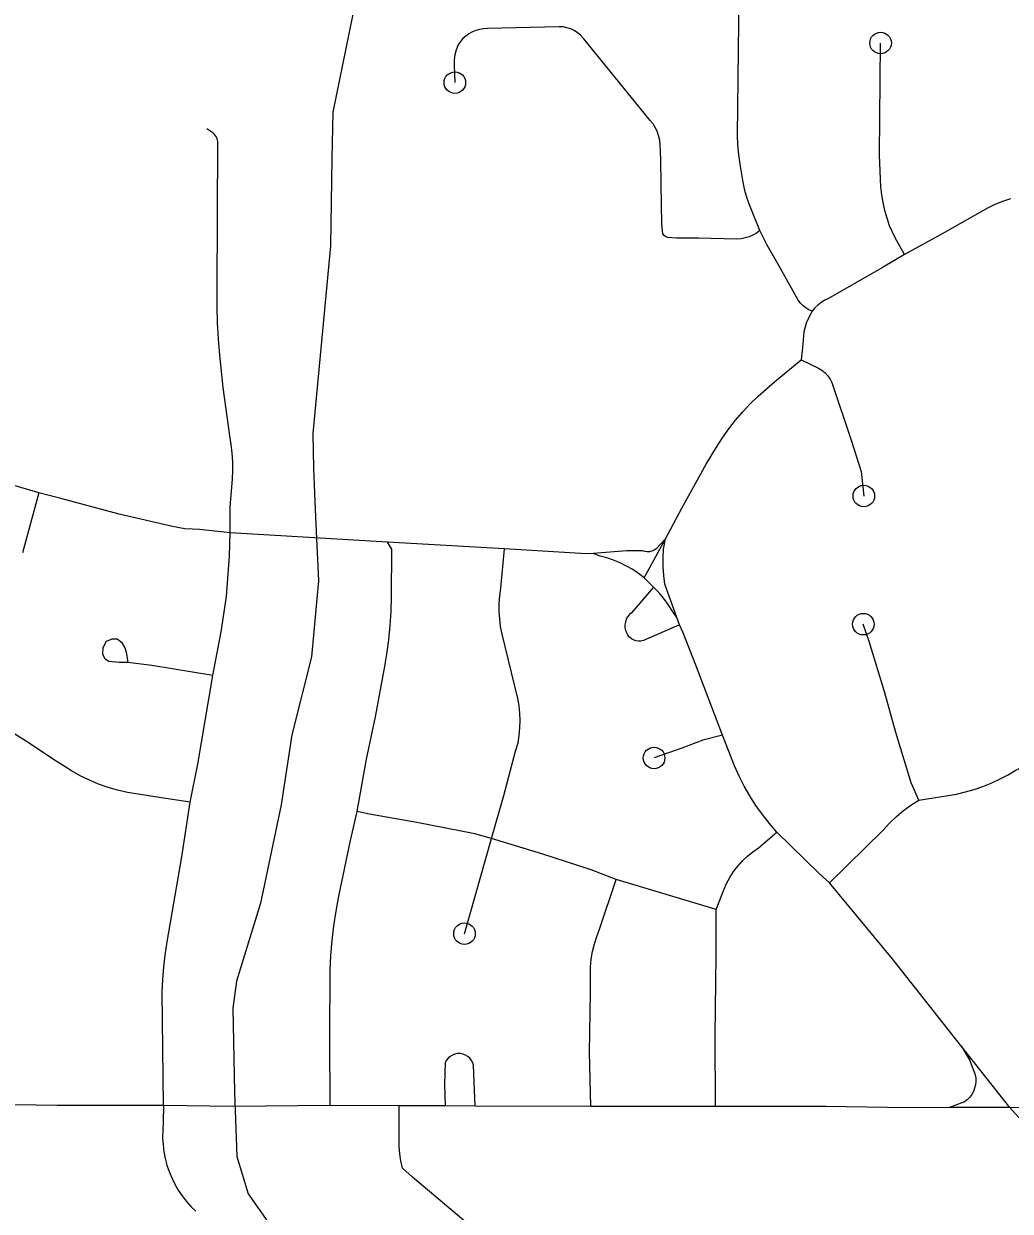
# Model space of a CAD drawing. Extents: x -19 to 366, y -4 to 359.
# Drawn here: x 149.352 to 149.785, y 191.643 to 192.164 of the extents above; entities that cross this region are included whole.
import ezdxf

# ---------------------------------------------------------------- set-up
doc = ezdxf.new("R2010")
doc.units = 0
for name, color, linetype in [('Level 33', 7, 'Continuous'), ('Level 35', 7, 'Continuous'), ('Level 60', 7, 'Continuous')]:
    doc.layers.add(name, color=color, linetype=linetype)

msp = doc.modelspace()

# ---------------------------------------------------------------- linework, layer by layer
at = {"layer": 'Level 33'}
for points in [[(149.67507, 192.07321), (149.67075, 192.08381), (149.66946, 192.08727), (149.66841, 192.09081), (149.66764, 192.09442), (149.66634, 192.1023), (149.66576, 192.10657), (149.66539, 192.11086), (149.66527, 192.11516), (149.66585, 192.16462), (149.6659, 192.19125), (149.66726, 192.21857)], [(149.63161, 192.10423), (149.63125, 192.11134), (149.63095, 192.11354), (149.62995, 192.11682), (149.62912, 192.11851), (149.62812, 192.1201), (149.62694, 192.12156), (149.59771, 192.15739), (149.59634, 192.15893), (149.595, 192.16004), (149.59355, 192.16098), (149.59202, 192.16173), (149.59037, 192.16227), (149.58867, 192.16261), (149.58697, 192.16273), (149.55542, 192.16191), (149.55372, 192.16183), (149.55204, 192.16156), (149.5504, 192.16109), (149.54883, 192.16044), (149.54734, 192.15962), (149.54595, 192.15862), (149.5447, 192.15748), (149.54358, 192.15619), (149.54263, 192.15479), (149.54177, 192.15263), (149.54117, 192.15038), (149.54084, 192.14807), (149.54079, 192.14575), (149.54116, 192.13817)], [(149.73843, 192.06277), (149.73438, 192.07001), (149.73197, 192.0753), (149.73083, 192.07864), (149.72987, 192.08204), (149.72908, 192.08548), (149.7285, 192.08896), (149.72811, 192.09247), (149.72751, 192.10635), (149.728, 192.15556)], [(149.44254, 191.94046), (149.44256, 191.95178), (149.44361, 191.96417), (149.44375, 191.96797), (149.44371, 191.97177), (149.44345, 191.97556), (149.44299, 191.97934), (149.44233, 191.98308), (149.43952, 192.0043), (149.43797, 192.01857), (149.43741, 192.02565), (149.43703, 192.03274), (149.43684, 192.03984), (149.43684, 192.04695), (149.43711, 192.11231), (149.43687, 192.11342), (149.43638, 192.11445), (149.43572, 192.11537), (149.43491, 192.11615), (149.43223, 192.1179)], [(149.67507, 192.07321), (149.67359, 192.07214), (149.672, 192.07124), (149.67032, 192.07051), (149.66856, 192.06998), (149.66677, 192.06964), (149.66493, 192.0695), (149.64812, 192.0699), (149.63846, 192.06985), (149.63445, 192.0702), (149.63363, 192.07055), (149.63298, 192.07111), (149.63248, 192.07183), (149.63205, 192.07607), (149.63166, 192.0936), (149.63161, 192.10423)], [(149.78507, 192.08711), (149.78157, 192.08605), (149.77815, 192.0847), (149.77486, 192.08307), (149.75497, 192.07183), (149.73843, 192.06277)], [(149.69799, 192.03779), (149.69655, 192.03844), (149.6952, 192.03927), (149.69396, 192.04025), (149.69284, 192.04138), (149.69188, 192.04263), (149.68399, 192.05685), (149.67825, 192.0668), (149.67507, 192.07321)], [(149.73843, 192.06277), (149.7292, 192.05712), (149.70521, 192.04335), (149.70351, 192.04261), (149.70192, 192.04167), (149.70047, 192.04054), (149.69913, 192.03924), (149.69799, 192.03779)], [(149.69799, 192.03779), (149.69552, 192.03297), (149.69433, 192.02882), (149.69374, 192.02172), (149.69309, 192.01646)], [(149.63355, 191.93795), (149.64077, 191.95143), (149.65149, 191.97073), (149.65594, 191.97811), (149.65856, 191.98217), (149.66136, 191.98612), (149.66435, 191.98992), (149.66748, 191.99359), (149.67081, 191.99711), (149.67429, 192.00047), (149.68149, 192.00682), (149.69309, 192.01646), (149.70078, 192.01279), (149.70227, 192.01187), (149.70363, 192.01076), (149.70481, 192.00948), (149.70582, 192.00806), (149.70665, 192.00651), (149.71515, 191.98114), (149.71949, 191.96739), (149.72064, 191.95669)], [(149.35857, 191.95815), (149.27561, 191.98267)], [(149.35857, 191.95815), (149.35143, 191.93169)], [(149.36822, 191.95556), (149.35857, 191.95815)], [(149.44254, 191.94046), (149.42909, 191.942), (149.42266, 191.94236), (149.41718, 191.9433), (149.39376, 191.9487), (149.36822, 191.95556)], [(149.43494, 191.87796), (149.43853, 191.89711), (149.44089, 191.91261), (149.44225, 191.93025), (149.44254, 191.94046)], [(149.51163, 191.93645), (149.44254, 191.94046)], [(149.49833, 191.81815), (149.5024, 191.84116), (149.50634, 191.85977), (149.51034, 191.88111), (149.51137, 191.88731), (149.51218, 191.89354), (149.51277, 191.89979), (149.51317, 191.90605), (149.51339, 191.91233), (149.51347, 191.93338), (149.51163, 191.93645)], [(149.56287, 191.93357), (149.51163, 191.93645)], [(149.63355, 191.93795), (149.62944, 191.93353), (149.62859, 191.93291), (149.62763, 191.93247), (149.62662, 191.93222), (149.62558, 191.93216), (149.62453, 191.93229), (149.62353, 191.93262), (149.61661, 191.93269), (149.60179, 191.93152)], [(149.62426, 191.9208), (149.63355, 191.93795)], [(149.63864, 191.90334), (149.63332, 191.91794), (149.63285, 191.92177), (149.63262, 191.92561), (149.63257, 191.92946), (149.63274, 191.9333), (149.63355, 191.93795)], [(149.55725, 191.8063), (149.56261, 191.82517), (149.56773, 191.8447), (149.56892, 191.8484), (149.56942, 191.85162), (149.56972, 191.85487), (149.56981, 191.85813), (149.56967, 191.86139), (149.56936, 191.86463), (149.56881, 191.86784), (149.56186, 191.89612), (149.56124, 191.89943), (149.56083, 191.90277), (149.56063, 191.90612), (149.56065, 191.90949), (149.56088, 191.91284), (149.5613, 191.91618), (149.56287, 191.93357)], [(149.60179, 191.93152), (149.59875, 191.93129), (149.56287, 191.93357)], [(149.62426, 191.9208), (149.62179, 191.92268), (149.6192, 191.9244), (149.6165, 191.92595), (149.61371, 191.92732), (149.61084, 191.9285), (149.60789, 191.92949), (149.60489, 191.93029), (149.60179, 191.93152)], [(149.62838, 191.91675), (149.62426, 191.9208)], [(149.62838, 191.91675), (149.6187, 191.90548), (149.61776, 191.90465), (149.61698, 191.90367), (149.6164, 191.90257), (149.61598, 191.90139), (149.61581, 191.90015), (149.61582, 191.89889), (149.61607, 191.89767), (149.61708, 191.89555)], [(149.63864, 191.90334), (149.63668, 191.90616), (149.63484, 191.909), (149.63284, 191.91172), (149.63068, 191.9143), (149.62838, 191.91675)], [(149.63977, 191.90018), (149.63864, 191.90334)], [(149.63977, 191.90018), (149.62388, 191.89328), (149.62282, 191.89304), (149.62173, 191.89299), (149.62063, 191.89314), (149.61958, 191.89349), (149.61864, 191.89402), (149.61779, 191.89471), (149.61708, 191.89555)], [(149.65868, 191.85172), (149.64694, 191.88243), (149.6413, 191.89667), (149.63977, 191.90018)], [(149.74479, 191.82325), (149.74139, 191.83077), (149.73467, 191.85286), (149.72981, 191.87028), (149.72296, 191.89285), (149.72043, 191.90043)], [(149.39768, 191.88363), (149.39387, 191.88357), (149.3893, 191.88409), (149.38774, 191.88513), (149.38671, 191.88731), (149.38681, 191.89022), (149.38826, 191.89292), (149.39076, 191.89407), (149.39294, 191.89396), (149.39491, 191.89251), (149.39636, 191.89012), (149.39688, 191.88825), (149.39768, 191.88363)], [(149.43494, 191.87796), (149.40811, 191.88235), (149.39768, 191.88363)], [(149.42504, 191.82231), (149.42831, 191.83899), (149.43494, 191.87796)], [(149.42504, 191.82231), (149.41131, 191.82442), (149.39742, 191.82655), (149.39313, 191.82755), (149.38892, 191.82879), (149.38478, 191.83027), (149.38073, 191.83198), (149.37676, 191.83392), (149.37293, 191.83608), (149.36458, 191.84137), (149.35431, 191.84816), (149.32918, 191.86403), (149.32544, 191.86622), (149.32173, 191.86825), (149.31931, 191.86932), (149.31572, 191.87072), (149.30933, 191.87273)], [(149.65868, 191.85172), (149.65005, 191.84957), (149.64083, 191.846), (149.62859, 191.84171)], [(149.68248, 191.80916), (149.67921, 191.81292), (149.67616, 191.81682), (149.67329, 191.82087), (149.67061, 191.82505), (149.66813, 191.82936), (149.66589, 191.83378), (149.66384, 191.8383), (149.65868, 191.85172)], [(149.74479, 191.82325), (149.76132, 191.82586), (149.76522, 191.82677), (149.76905, 191.82787), (149.77282, 191.82918), (149.77654, 191.83067), (149.78016, 191.83235), (149.78368, 191.83422), (149.7871, 191.83627), (149.79427, 191.8399)], [(149.4133, 191.68911), (149.41276, 191.73898), (149.41297, 191.7445), (149.4134, 191.75001), (149.41398, 191.75518), (149.41487, 191.76095), (149.42126, 191.79834), (149.42504, 191.82231)], [(149.70554, 191.78695), (149.7292, 191.81008), (149.73197, 191.8131), (149.73492, 191.81595), (149.73804, 191.81859), (149.74133, 191.82103), (149.74479, 191.82325)], [(149.48649, 191.68908), (149.48633, 191.71887), (149.48646, 191.74845), (149.48679, 191.755), (149.48735, 191.76153), (149.4881, 191.76804), (149.48909, 191.77452), (149.4903, 191.78097), (149.4953, 191.8054), (149.49833, 191.81815)], [(149.55725, 191.8063), (149.54989, 191.80847), (149.5245, 191.81337), (149.50366, 191.81706), (149.49833, 191.81815)], [(149.65578, 191.77519), (149.65915, 191.78377), (149.66037, 191.78655), (149.66183, 191.78924), (149.66348, 191.7918), (149.6653, 191.79423), (149.66734, 191.7965), (149.66953, 191.79862), (149.67189, 191.80055), (149.67437, 191.8023), (149.68248, 191.80916)], [(149.70554, 191.78695), (149.70107, 191.79093), (149.68248, 191.80916)], [(149.54538, 191.76457), (149.55725, 191.8063)], [(149.6119, 191.78836), (149.60093, 191.79262), (149.57976, 191.79952), (149.55725, 191.8063)], [(149.60077, 191.68873), (149.60029, 191.71255), (149.6007, 191.73854), (149.60067, 191.74993), (149.60104, 191.75335), (149.6016, 191.75674), (149.6024, 191.76008), (149.60342, 191.76337), (149.60462, 191.76659), (149.6119, 191.78836)], [(149.65578, 191.77519), (149.6119, 191.78836)], [(149.76366, 191.71495), (149.73307, 191.75361), (149.70554, 191.78695)], [(149.65562, 191.68869), (149.6554, 191.71992), (149.65586, 191.75503), (149.65578, 191.77519)], [(149.55011, 191.6888), (149.54938, 191.70681), (149.54902, 191.70794), (149.54844, 191.70897), (149.5477, 191.70989), (149.54683, 191.71067), (149.54581, 191.71127), (149.54471, 191.71169), (149.54354, 191.7119), (149.54236, 191.7119), (149.54121, 191.71169), (149.5401, 191.71128), (149.5391, 191.71068), (149.5382, 191.7099), (149.53747, 191.70899), (149.53689, 191.70795), (149.53665, 191.69835), (149.53691, 191.68902)], [(149.76366, 191.71495), (149.76723, 191.70893), (149.7695, 191.70255), (149.76981, 191.70112), (149.76988, 191.69966), (149.76968, 191.69821), (149.76925, 191.69681), (149.76875, 191.69536), (149.76801, 191.69399), (149.76712, 191.69274), (149.76604, 191.69163), (149.76482, 191.69068), (149.75821, 191.68824)], [(149.78476, 191.68832), (149.76366, 191.71495)], [(149.4133, 191.68911), (149.36679, 191.68912), (149.29141, 191.69032)], [(149.4133, 191.68911), (149.41314, 191.68194), (149.4129, 191.6749), (149.41308, 191.67188), (149.41344, 191.66888), (149.41402, 191.66591), (149.41477, 191.66299), (149.41573, 191.66012), (149.41688, 191.65732), (149.41822, 191.65462), (149.41974, 191.652), (149.42143, 191.64949), (149.42328, 191.6471), (149.42526, 191.64484), (149.42743, 191.64272)], [(149.48649, 191.68908), (149.44387, 191.68873), (149.4133, 191.68911)], [(149.51678, 191.68898), (149.48649, 191.68908)], [(149.71717, 191.47901), (149.71071, 191.48356), (149.68943, 191.50168), (149.66704, 191.52159), (149.66102, 191.52737), (149.65516, 191.53333), (149.64948, 191.53947), (149.62009, 191.57268), (149.61559, 191.57733), (149.61096, 191.58183), (149.60618, 191.5862), (149.58873, 191.60128), (149.57182, 191.61617), (149.53655, 191.64578), (149.52257, 191.65763), (149.51814, 191.66164), (149.51746, 191.66479), (149.51698, 191.66797), (149.5167, 191.67118), (149.51678, 191.68898)], [(149.53691, 191.68902), (149.51678, 191.68898)], [(149.55011, 191.6888), (149.53691, 191.68902)], [(149.60077, 191.68873), (149.55011, 191.6888)], [(149.65562, 191.68869), (149.60077, 191.68873)], [(149.75821, 191.68824), (149.7399, 191.68819), (149.70408, 191.68868), (149.65562, 191.68869)], [(149.78476, 191.68832), (149.75821, 191.68824)], [(149.78476, 191.68832), (149.79549, 191.67615), (149.79804, 191.67343), (149.80072, 191.67085), (149.80352, 191.66842), (149.80645, 191.66613), (149.8095, 191.664), (149.81264, 191.66203)], [(149.81698, 191.68769), (149.78476, 191.68832)]]:
    msp.add_lwpolyline(points, dxfattribs=at)
for centre in [(149.728, 192.15556), (149.54116, 192.13817), (149.72064, 191.95669), (149.72043, 191.90043), (149.62859, 191.84171), (149.54538, 191.76457)]:
    msp.add_circle(centre, 0.00473, dxfattribs=at)
at = {"layer": 'Level 35'}
for points in [[(149.49762, 192.17479), (149.48761, 192.12516), (149.48722, 192.10465)], [(149.48722, 192.10465), (149.48659, 192.06649), (149.47875, 191.98421), (149.47907, 191.96884), (149.48, 191.94739), (149.48137, 191.91949), (149.47824, 191.88605), (149.46962, 191.85181), (149.46495, 191.8212), (149.45584, 191.77803), (149.44533, 191.74378), (149.44372, 191.7318), (149.44441, 191.69498), (149.4454, 191.66669), (149.45046, 191.6504), (149.46388, 191.63114)]]:
    msp.add_lwpolyline(points, dxfattribs=at)
at = {"layer": 'Level 60'}
for points in [[(154.11585, 1.87092), (153.9063, 10.48743), (153.69602, 19.10409), (153.48501, 27.72087), (153.27327, 36.3378), (153.0608, 44.95486), (152.84759, 53.57206), (152.63366, 62.1894), (152.419, 70.80688), (152.20362, 79.42449), (151.98751, 88.04225), (151.77068, 96.66014), (151.55312, 105.27817), (151.33484, 113.89634), (151.11584, 122.51465), (150.89612, 131.13311), (150.67568, 139.7517), (150.45452, 148.37043), (150.23264, 156.98931), (150.01005, 165.60832), (149.78674, 174.22748), (149.56272, 182.84677), (149.33799, 191.46621), (149.11254, 200.0858), (148.88638, 208.70552), (148.65952, 217.32539), (148.43194, 225.9454), (148.20366, 234.56555), (147.97466, 243.18584), (147.74497, 251.80628), (147.51457, 260.42687), (147.28346, 269.04759), (147.05165, 277.66846), (146.81914, 286.28948), (146.58593, 294.91064), (146.35202, 303.53194), (146.11742, 312.15339), (145.88211, 320.77499), (145.64611, 329.39673), (145.40941, 338.01861), (145.17202, 346.64065)], [(0, 189.51617), (7.11214, 189.52059), (14.22427, 189.53386), (21.33637, 189.55597), (28.44845, 189.58693), (35.56048, 189.62672), (42.67245, 189.67537), (49.78436, 189.73285), (56.89619, 189.79918), (64.00793, 189.87436), (71.11958, 189.95838), (78.23111, 190.05124), (85.34253, 190.15294), (92.45381, 190.26349), (99.56495, 190.38288), (106.67593, 190.51112), (113.78675, 190.6482), (120.89739, 190.79412), (128.00785, 190.94888), (135.11811, 191.11248), (142.22816, 191.28493), (149.33799, 191.46621), (156.44759, 191.65634), (163.55694, 191.85531), (170.66605, 192.06312), (177.77489, 192.27977), (184.88345, 192.50526), (191.99173, 192.73959), (199.09971, 192.98276), (206.20739, 193.23477), (213.31474, 193.49561), (220.42177, 193.7653), (227.52845, 194.04382), (234.63479, 194.33118), (241.74076, 194.62738), (248.84635, 194.93241), (255.95157, 195.24628), (263.05638, 195.56898), (270.16079, 195.90052), (277.26478, 196.24089), (284.36834, 196.5901), (291.47147, 196.94814), (298.57414, 197.31501), (305.67635, 197.69072), (312.77809, 198.07525), (319.87934, 198.46862), (326.9801, 198.87082), (334.08035, 199.28185), (341.18009, 199.7017)]]:
    msp.add_spline(points, degree=3, dxfattribs=at)

doc.saveas('drawing.dxf')
